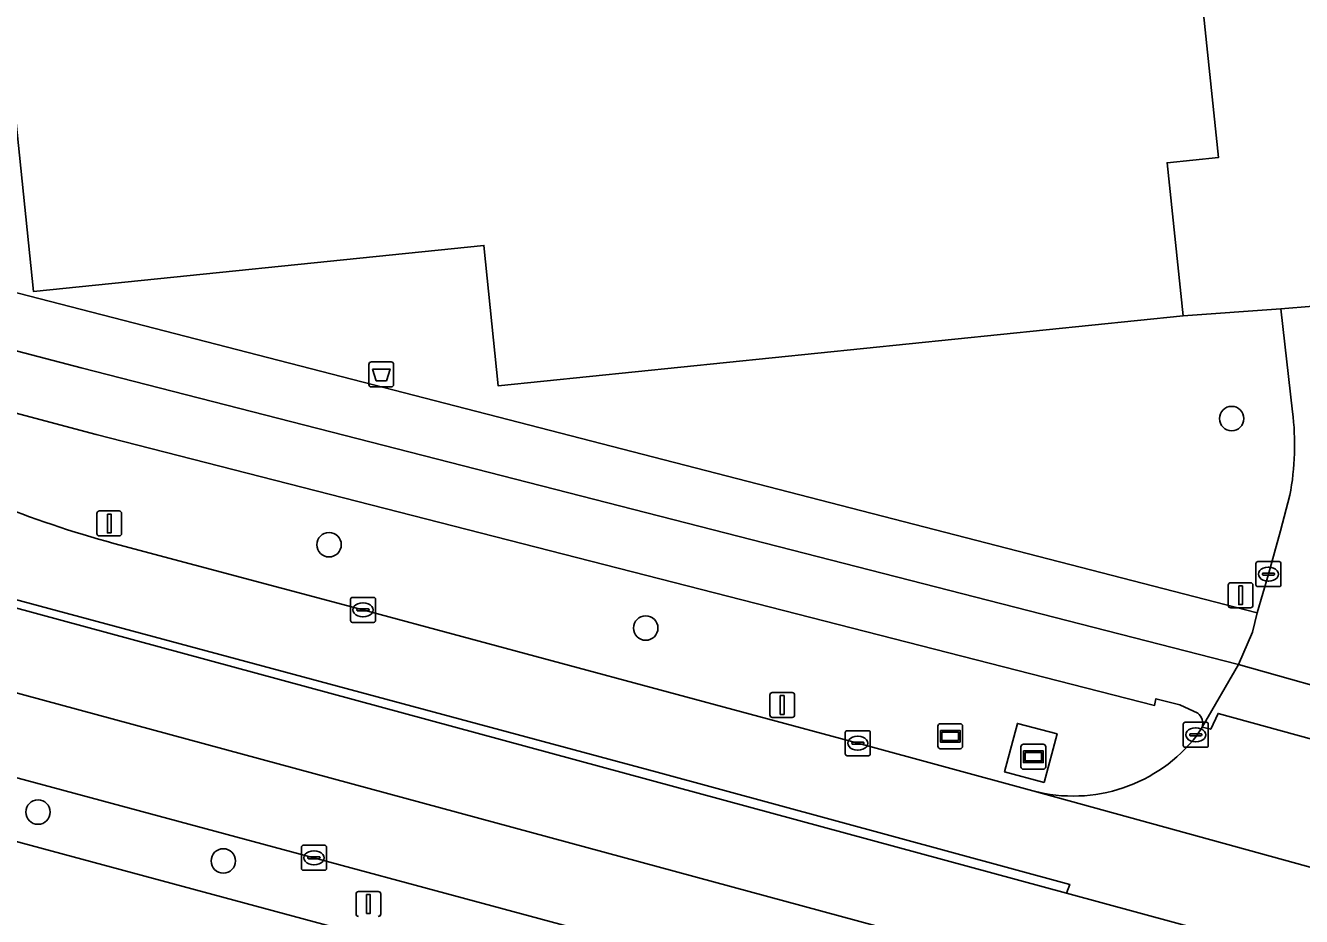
# Model space of a CAD drawing. Extents: x 160675 to 161153, y 383241 to 383714.
# Drawn here: x 160820 to 160871, y 383587.1 to 383622.7 of the extents above; entities that cross this region are included whole.
import ezdxf

# ---------------------------------------------------------------- set-up
doc = ezdxf.new("R2010")
doc.units = 0
for name, color, linetype in [('IMGEO_Afvalbak', 7, 'Continuous'), ('IMGEO_Berm_groen', 7, 'Continuous'), ('IMGEO_Berm_open', 7, 'Continuous'), ('IMGEO_Boom', 7, 'Continuous'), ('IMGEO_Erf', 7, 'Continuous'), ('IMGEO_Fietspad_gesloten', 7, 'Continuous'), ('IMGEO_Groenvoorziening', 7, 'Continuous'), ('IMGEO_Kolk', 7, 'Continuous'), ('IMGEO_Lichtmast', 7, 'Continuous'), ('IMGEO_OVBaan_gesloten', 7, 'Continuous'), ('IMGEO_Pand', 7, 'Continuous'), ('IMGEO_Reclamebord', 7, 'Continuous'), ('IMGEO_Rijbaan_lokaal_gesloten', 7, 'Continuous'), ('IMGEO_Rijbaan_lokaal_open', 7, 'Continuous'), ('IMGEO_Terreindeel_open', 7, 'Continuous'), ('IMGEO_Verkeersbordpaal', 7, 'Continuous'), ('IMGEO_Voetpad_open', 7, 'Continuous'), ('IMGEO_Wegwijzer', 7, 'Continuous')]:
    doc.layers.add(name, color=color, linetype=linetype)

msp = doc.modelspace()

# ---------------------------------------------------------------- linework, layer by layer
at = {"layer": 'IMGEO_Afvalbak'}
for p, q in [((160833.797, 383609.268), (160834.587, 383609.268)), ((160834.587, 383609.268), (160833.797, 383609.268)), ((160833.697, 383608.368), (160833.697, 383609.168)), ((160833.697, 383609.168), (160833.697, 383608.368)), ((160834.687, 383609.168), (160834.687, 383608.368)), ((160834.687, 383608.368), (160834.687, 383609.168)), ((160834.587, 383608.268), (160833.797, 383608.268)), ((160833.797, 383608.268), (160834.587, 383608.268))]:
    msp.add_line(p, q, dxfattribs=at)
msp.add_lwpolyline([(160833.84, 383608.982), (160834.544, 383608.982), (160834.395, 383608.512), (160833.989, 383608.512), (160833.84, 383608.982)], dxfattribs=at)
for centre, start, end in [((160833.797, 383609.168), 90, 180), ((160833.797, 383609.168), 90, 180), ((160834.587, 383609.168), 0, 90), ((160834.587, 383609.168), 360, 90), ((160833.797, 383608.368), 180, 270), ((160833.797, 383608.368), 180, 270), ((160834.587, 383608.368), 270, 0), ((160834.587, 383608.368), 270, 0)]:
    msp.add_arc(centre, 0.1, start, end, dxfattribs=at)
at = {"layer": 'IMGEO_Berm_groen'}
for points in [[(160822.784, 383606.358), (160810.117, 383609.736)], [(160866.86, 383595.217), (160866.143, 383595.553), (160865.189, 383595.789), (160865.134, 383595.524), (160822.784, 383606.358)], [(160823.497, 383602.007), (160833.46, 383599.346), (160853.258, 383594.012), (160860.267, 383592.107)], [(160870.684, 383578.867), (160797.835, 383598.49), (160797.171, 383596.125), (160869.874, 383576.512), (160913.282, 383564.496)], [(160866.821, 383594.321), (160867.034, 383594.649)]]:
    msp.add_lwpolyline(points, dxfattribs=at)
msp.add_lwpolyline([(160860.713, 383592.442), (160859.132, 383592.861), (160859.647, 383594.804), (160861.229, 383594.385)], close=True, dxfattribs=at)
for centre, radius, start, end in [((160834.779, 383643.66), 43.153, 247.9976, 254.8442), ((160866.533, 383594.806), 0.525, 342.5953, 51.4683), ((160861.877, 383598.149), 6.253, 255.0787, 322.2522)]:
    msp.add_arc(centre, radius, start, end, dxfattribs=at)
at = {"layer": 'IMGEO_Berm_open'}
msp.add_lwpolyline([(160771.691, 383612.444), (160783.094, 383609.33), (160861.613, 383588.006), (160861.742, 383588.359), (160845.226, 383592.848), (160809.68, 383602.419), (160784.127, 383609.308)], dxfattribs=at)
at = {"layer": 'IMGEO_Boom'}
for centre in [(160868.218, 383607), (160832.102, 383601.954), (160844.772, 383598.62), (160820.457, 383591.256), (160827.871, 383589.301)]:
    msp.add_circle(centre, 0.489, dxfattribs=at)
at = {"layer": 'IMGEO_Erf'}
msp.add_lwpolyline([(160866.054, 383633.173), (160867.696, 383617.451), (160865.631, 383617.236), (160866.271, 383611.111), (160870.187, 383611.394), (160875.353, 383611.813), (160876.361, 383611.895), (160881.571, 383612.317), (160884.121, 383612.524), (160883.882, 383614.811), (160884.254, 383615.27), (160932.445, 383620.304), (160933.08, 383620.021), (160933.46, 383616.382), (160974.675, 383620.687), (160975.232, 383620.235), (160975.885, 383613.983), (160978.737, 383614.28), (160979.633, 383613.553), (160980.78, 383613.583), (160979.179, 383629.584)], dxfattribs=at)
at = {"layer": 'IMGEO_Fietspad_gesloten'}
for points in [[(160822.187, 383609.034), (160814.48, 383611.047)], [(160810.117, 383609.736), (160822.784, 383606.358), (160865.134, 383595.524), (160865.189, 383595.789), (160866.143, 383595.553), (160866.86, 383595.217)], [(160867.034, 383594.649), (160868.492, 383597.158), (160822.187, 383609.034)], [(160879.242, 383594.185), (160874.595, 383595.448), (160873.604, 383595.727), (160868.492, 383597.158), (160867.034, 383594.649), (160867.381, 383594.573), (160867.675, 383595.203), (160879.036, 383592.082)]]:
    msp.add_lwpolyline(points, dxfattribs=at)
msp.add_arc((160866.533, 383594.806), 0.525, 342.5953, 51.4683, dxfattribs=at)
at = {"layer": 'IMGEO_Groenvoorziening'}
for points in [[(160870.653, 383607.275), (160870.187, 383611.394), (160866.271, 383611.111), (160838.875, 383608.305), (160838.299, 383613.926), (160820.27, 383612.085), (160819.369, 383620.919), (160802.453, 383619.202), (160802.104, 383622.635), (160793.391, 383621.736), (160791.682, 383621.775), (160792.429, 383621.388), (160793.688, 383620.806)], [(160815.108, 383613.195), (160869.235, 383599.224), (160869.69, 383600.77), (160870.167, 383602.502), (160870.548, 383603.93)]]:
    msp.add_lwpolyline(points, dxfattribs=at)
msp.add_arc((160859.782, 383605.942), 10.953, 349.4141, 6.99, dxfattribs=at)
at = {"layer": 'IMGEO_Kolk'}
for p, q in [((160869.189, 383600.35), (160869.189, 383601.202)), ((160869.264, 383601.276), (160870.116, 383601.276)), ((160870.19, 383601.202), (160870.19, 383600.35)), ((160869.448, 383600.77), (160869.448, 383600.782)), ((160869.886, 383600.733), (160869.488, 383600.733)), ((160869.491, 383600.819), (160869.889, 383600.819)), ((160869.677, 383601.056), (160869.702, 383601.056)), ((160869.932, 383600.782), (160869.932, 383600.77)), ((160870.116, 383600.276), (160869.264, 383600.276)), ((160869.7, 383600.496), (160869.675, 383600.496)), ((160832.96, 383598.921), (160832.96, 383599.773)), ((160833.035, 383599.847), (160833.887, 383599.847)), ((160833.448, 383599.627), (160833.473, 383599.627)), ((160833.961, 383599.773), (160833.961, 383598.921)), ((160833.219, 383599.341), (160833.219, 383599.353)), ((160833.657, 383599.304), (160833.259, 383599.304)), ((160833.262, 383599.39), (160833.66, 383599.39)), ((160833.471, 383599.067), (160833.446, 383599.067)), ((160833.703, 383599.353), (160833.703, 383599.341)), ((160833.887, 383598.847), (160833.035, 383598.847)), ((160852.833, 383594.513), (160853.685, 383594.513)), ((160866.279, 383593.922), (160866.279, 383594.774)), ((160866.354, 383594.848), (160867.206, 383594.848)), ((160866.767, 383594.628), (160866.792, 383594.628)), ((160867.28, 383594.774), (160867.28, 383593.922)), ((160852.758, 383593.587), (160852.758, 383594.439)), ((160853.017, 383594.007), (160853.017, 383594.019)), ((160853.455, 383593.97), (160853.057, 383593.97)), ((160853.06, 383594.056), (160853.458, 383594.056)), ((160853.246, 383594.293), (160853.271, 383594.293)), ((160853.501, 383594.019), (160853.501, 383594.007)), ((160853.759, 383594.439), (160853.759, 383593.587)), ((160866.538, 383594.342), (160866.538, 383594.354)), ((160866.976, 383594.305), (160866.578, 383594.305)), ((160866.581, 383594.391), (160866.979, 383594.391)), ((160866.79, 383594.068), (160866.765, 383594.068)), ((160867.022, 383594.354), (160867.022, 383594.342)), ((160853.685, 383593.513), (160852.833, 383593.513)), ((160853.269, 383593.733), (160853.244, 383593.733)), ((160867.206, 383593.848), (160866.354, 383593.848)), ((160830.999, 383589.001), (160830.999, 383589.853)), ((160831.074, 383589.927), (160831.926, 383589.927)), ((160832, 383589.853), (160832, 383589.001)), ((160831.258, 383589.421), (160831.258, 383589.433)), ((160831.696, 383589.384), (160831.298, 383589.384)), ((160831.301, 383589.47), (160831.699, 383589.47)), ((160831.487, 383589.707), (160831.512, 383589.707)), ((160831.742, 383589.433), (160831.742, 383589.421)), ((160831.926, 383588.927), (160831.074, 383588.927)), ((160831.51, 383589.147), (160831.485, 383589.147))]:
    msp.add_line(p, q, dxfattribs=at)
for points in [[(160869.189, 383600.35), (160869.189, 383601.202)], [(160869.264, 383601.276), (160870.116, 383601.276)], [(160870.19, 383601.202), (160870.19, 383600.35)], [(160870.116, 383600.276), (160869.264, 383600.276)], [(160832.96, 383598.921), (160832.96, 383599.773)], [(160833.035, 383599.847), (160833.887, 383599.847)], [(160833.961, 383599.773), (160833.961, 383598.921)], [(160833.887, 383598.847), (160833.035, 383598.847)], [(160852.833, 383594.513), (160853.685, 383594.513)], [(160866.279, 383593.922), (160866.279, 383594.774)], [(160866.354, 383594.848), (160867.206, 383594.848)], [(160867.28, 383594.774), (160867.28, 383593.922)], [(160852.758, 383593.587), (160852.758, 383594.439)], [(160853.759, 383594.439), (160853.759, 383593.587)], [(160853.685, 383593.513), (160852.833, 383593.513)], [(160867.206, 383593.848), (160866.354, 383593.848)], [(160830.999, 383589.001), (160830.999, 383589.853)], [(160831.074, 383589.927), (160831.926, 383589.927)], [(160832, 383589.853), (160832, 383589.001)], [(160831.926, 383588.927), (160831.074, 383588.927)]]:
    msp.add_lwpolyline(points, dxfattribs=at)
for centre, radius, start, end in [((160869.266, 383601.2), 0.0765, 91.552, 178.448), ((160869.266, 383601.2), 0.0765, 91.552, 178.448), ((160870.114, 383601.2), 0.0765, 1.552, 88.448), ((160870.114, 383601.2), 0.0765, 1.552, 88.448), ((160869.488, 383600.779), 0.0403, 85.8775, 175.7526), ((160869.485, 383600.769), 0.0366, 178.938, 274.7102), ((160869.889, 383600.776), 0.043, 264.8664, 352.4533), ((160869.893, 383600.781), 0.0386, 1.7309, 96.639), ((160869.266, 383600.352), 0.0765, 181.552, 268.448), ((160869.266, 383600.352), 0.0765, 181.552, 268.448), ((160870.114, 383600.352), 0.0765, 271.552, 358.448), ((160870.114, 383600.352), 0.0765, 271.552, 358.448), ((160833.037, 383599.771), 0.0765, 91.552, 178.448), ((160833.037, 383599.771), 0.0765, 91.552, 178.448), ((160833.885, 383599.771), 0.0765, 1.552, 88.448), ((160833.885, 383599.771), 0.0765, 1.552, 88.448), ((160833.259, 383599.35), 0.0403, 85.8775, 175.7526), ((160833.256, 383599.34), 0.0366, 178.938, 274.7102), ((160833.66, 383599.347), 0.043, 264.8664, 352.4533), ((160833.664, 383599.352), 0.0386, 1.7309, 96.639), ((160833.037, 383598.923), 0.0765, 181.552, 268.448), ((160833.037, 383598.923), 0.0765, 181.552, 268.448), ((160833.885, 383598.923), 0.0765, 271.552, 358.448), ((160833.885, 383598.923), 0.0765, 271.552, 358.448), ((160852.835, 383594.437), 0.0765, 91.552, 178.448), ((160852.835, 383594.437), 0.0765, 91.552, 178.448), ((160853.683, 383594.437), 0.0765, 1.552, 88.448), ((160853.683, 383594.437), 0.0765, 1.552, 88.448), ((160866.356, 383594.772), 0.0765, 91.552, 178.448), ((160866.356, 383594.772), 0.0765, 91.552, 178.448), ((160867.204, 383594.772), 0.0765, 1.552, 88.448), ((160867.204, 383594.772), 0.0765, 1.552, 88.448), ((160853.057, 383594.016), 0.0403, 85.8775, 175.7526), ((160853.054, 383594.006), 0.0366, 178.938, 274.7102), ((160853.458, 383594.013), 0.043, 264.8664, 352.4533), ((160853.462, 383594.018), 0.0386, 1.7309, 96.639), ((160866.578, 383594.351), 0.0403, 85.8775, 175.7526), ((160866.575, 383594.341), 0.0366, 178.938, 274.7102), ((160866.979, 383594.348), 0.043, 264.8664, 352.4533), ((160866.983, 383594.353), 0.0386, 1.7309, 96.639), ((160852.835, 383593.589), 0.0765, 181.552, 268.448), ((160852.835, 383593.589), 0.0765, 181.552, 268.448), ((160853.683, 383593.589), 0.0765, 271.552, 358.448), ((160853.683, 383593.589), 0.0765, 271.552, 358.448), ((160866.356, 383593.924), 0.0765, 181.552, 268.448), ((160866.356, 383593.924), 0.0765, 181.552, 268.448), ((160867.204, 383593.924), 0.0765, 271.552, 358.448), ((160867.204, 383593.924), 0.0765, 271.552, 358.448), ((160831.076, 383589.851), 0.0765, 91.552, 178.448), ((160831.076, 383589.851), 0.0765, 91.552, 178.448), ((160831.924, 383589.851), 0.0765, 1.552, 88.448), ((160831.924, 383589.851), 0.0765, 1.552, 88.448), ((160831.298, 383589.43), 0.0403, 85.8775, 175.7526), ((160831.295, 383589.42), 0.0366, 178.938, 274.7102), ((160831.699, 383589.427), 0.043, 264.8664, 352.4533), ((160831.703, 383589.432), 0.0386, 1.7309, 96.639), ((160831.076, 383589.003), 0.0765, 181.552, 268.448), ((160831.076, 383589.003), 0.0765, 181.552, 268.448), ((160831.924, 383589.003), 0.0765, 271.552, 358.448), ((160831.924, 383589.003), 0.0765, 271.552, 358.448)]:
    msp.add_arc(centre, radius, start, end, dxfattribs=at)
for centre, major_axis, ratio, start_param, end_param in [((160869.676, 383600.776), (-0.387, 0.002), 0.722429, 4.712389, 7.853982), ((160869.701, 383600.776), (-0.39, 0.002), 0.717154, 1.570796, 4.712389), ((160833.447, 383599.347), (-0.387, 0.002), 0.722429, 4.712389, 7.853982), ((160833.472, 383599.347), (-0.39, 0.002), 0.717154, 1.570796, 4.712389), ((160866.766, 383594.348), (-0.387, 0.002), 0.722429, 4.712389, 7.853982), ((160866.791, 383594.348), (-0.39, 0.002), 0.717154, 1.570796, 4.712389), ((160853.245, 383594.013), (-0.387, 0.002), 0.722429, 4.712389, 7.853982), ((160853.27, 383594.013), (-0.39, 0.002), 0.717154, 1.570796, 4.712389), ((160831.486, 383589.427), (-0.387, 0.002), 0.722429, 4.712389, 7.853982), ((160831.511, 383589.427), (-0.39, 0.002), 0.717154, 1.570796, 4.712389)]:
    msp.add_ellipse(centre, major_axis=major_axis, ratio=ratio, start_param=start_param, end_param=end_param, dxfattribs=at)
at = {"layer": 'IMGEO_Lichtmast'}
for p, q in [((160822.811, 383602.403), (160822.811, 383603.203)), ((160822.811, 383603.203), (160822.811, 383602.403)), ((160822.911, 383603.303), (160823.701, 383603.303)), ((160823.701, 383603.303), (160822.911, 383603.303)), ((160823.801, 383603.203), (160823.801, 383602.403)), ((160823.801, 383602.403), (160823.801, 383603.203)), ((160823.701, 383602.303), (160822.911, 383602.303)), ((160822.911, 383602.303), (160823.701, 383602.303)), ((160849.838, 383596.041), (160850.628, 383596.041)), ((160850.628, 383596.041), (160849.838, 383596.041)), ((160849.738, 383595.141), (160849.738, 383595.941)), ((160849.738, 383595.941), (160849.738, 383595.141)), ((160850.728, 383595.941), (160850.728, 383595.141)), ((160850.728, 383595.141), (160850.728, 383595.941)), ((160850.628, 383595.041), (160849.838, 383595.041)), ((160849.838, 383595.041), (160850.628, 383595.041)), ((160833.183, 383587.179), (160833.183, 383587.979)), ((160833.183, 383587.979), (160833.183, 383587.179)), ((160833.283, 383588.079), (160834.073, 383588.079)), ((160834.073, 383588.079), (160833.283, 383588.079)), ((160834.173, 383587.979), (160834.173, 383587.179)), ((160834.173, 383587.179), (160834.173, 383587.979))]:
    msp.add_line(p, q, dxfattribs=at)
for points in [[(160823.231, 383603.178), (160823.381, 383603.178), (160823.381, 383602.428), (160823.231, 383602.428), (160823.231, 383603.178)], [(160850.158, 383595.916), (160850.308, 383595.916), (160850.308, 383595.166), (160850.158, 383595.166), (160850.158, 383595.916)], [(160833.603, 383587.954), (160833.753, 383587.954), (160833.753, 383587.204), (160833.603, 383587.204), (160833.603, 383587.954)]]:
    msp.add_lwpolyline(points, dxfattribs=at)
for centre, start, end in [((160822.911, 383603.203), 90, 180), ((160822.911, 383603.203), 90, 180), ((160823.701, 383603.203), 0, 90), ((160823.701, 383603.203), 360, 90), ((160822.911, 383602.403), 180, 270), ((160822.911, 383602.403), 180, 270), ((160823.701, 383602.403), 270, 0), ((160823.701, 383602.403), 270, 0), ((160849.838, 383595.941), 90, 180), ((160849.838, 383595.941), 90, 180), ((160850.628, 383595.941), 0, 90), ((160850.628, 383595.941), 360, 90), ((160849.838, 383595.141), 180, 270), ((160849.838, 383595.141), 180, 270), ((160850.628, 383595.141), 270, 0), ((160850.628, 383595.141), 270, 0), ((160833.283, 383587.979), 90, 180), ((160833.283, 383587.979), 90, 180), ((160834.073, 383587.979), 0, 90), ((160834.073, 383587.979), 360, 90), ((160833.283, 383587.179), 180, 270), ((160833.283, 383587.179), 180, 270), ((160834.073, 383587.179), 270, 0), ((160834.073, 383587.179), 270, 0)]:
    msp.add_arc(centre, 0.1, start, end, dxfattribs=at)
at = {"layer": 'IMGEO_OVBaan_gesloten'}
for points in [[(160760.567, 383616.024), (160759.368, 383616.453), (160756.884, 383613.99), (160761.763, 383612.059), (160766.781, 383610.37), (160770.415, 383609.332), (160774.938, 383608.123), (160890.249, 383576.873), (160942.076, 383562.592), (160950.815, 383560.255), (160956.785, 383559.216), (160962.841, 383558.697), (160968.725, 383558.524), (160975.387, 383558.61), (160977.148, 383558.794), (160977.505, 383562.304), (160973.835, 383561.901)], [(160973.434, 383555.262), (160976.812, 383555.49), (160977.148, 383558.794), (160975.387, 383558.61), (160968.725, 383558.524), (160962.841, 383558.697), (160956.785, 383559.216), (160950.815, 383560.255), (160942.076, 383562.592), (160890.249, 383576.873), (160774.938, 383608.123), (160770.415, 383609.332), (160766.781, 383610.37), (160761.763, 383612.059), (160756.884, 383613.99)], [(160949.177, 383564.05), (160942.127, 383565.955), (160880.388, 383583.018), (160880.346, 383582.924), (160861.613, 383588.006), (160783.094, 383609.33)], [(160765.95, 383607.15), (160797.835, 383598.49), (160870.684, 383578.867), (160946.568, 383557.927)]]:
    msp.add_lwpolyline(points, dxfattribs=at)
at = {"layer": 'IMGEO_Pand'}
msp.add_lwpolyline([(160819.369, 383620.919), (160820.27, 383612.085), (160838.299, 383613.926), (160838.875, 383608.305), (160866.271, 383611.111), (160865.631, 383617.236), (160867.696, 383617.451), (160866.054, 383633.173), (160859.14, 383632.451), (160859.515, 383628.858), (160830.446, 383625.822), (160830.158, 383628.584), (160819.229, 383627.443)], dxfattribs=at)
at = {"layer": 'IMGEO_Reclamebord'}
for p, q in [((160859.887, 383593.971), (160860.677, 383593.971)), ((160860.677, 383593.971), (160859.887, 383593.971)), ((160859.787, 383593.071), (160859.787, 383593.871)), ((160859.787, 383593.871), (160859.787, 383593.071)), ((160860.777, 383593.871), (160860.777, 383593.071)), ((160860.777, 383593.071), (160860.777, 383593.871)), ((160860.677, 383592.971), (160859.887, 383592.971)), ((160859.887, 383592.971), (160860.677, 383592.971))]:
    msp.add_line(p, q, dxfattribs=at)
for points in [[(160859.888, 383593.703), (160860.676, 383593.703), (160860.676, 383593.239), (160859.888, 383593.239), (160859.888, 383593.703)], [(160859.953, 383593.638), (160859.953, 383593.304), (160860.611, 383593.304), (160860.611, 383593.638), (160859.953, 383593.638)]]:
    msp.add_lwpolyline(points, dxfattribs=at)
for centre, start, end in [((160859.887, 383593.871), 90, 180), ((160859.887, 383593.871), 90, 180), ((160860.677, 383593.871), 0, 90), ((160860.677, 383593.871), 360, 90), ((160859.887, 383593.071), 180, 270), ((160859.887, 383593.071), 180, 270), ((160860.677, 383593.071), 270, 0), ((160860.677, 383593.071), 270, 0)]:
    msp.add_arc(centre, 0.1, start, end, dxfattribs=at)
at = {"layer": 'IMGEO_Rijbaan_lokaal_gesloten'}
for points in [[(160784.127, 383609.308), (160809.68, 383602.419), (160845.226, 383592.848), (160861.742, 383588.359), (160861.613, 383588.006), (160880.346, 383582.924), (160880.388, 383583.018), (160880.432, 383583.23), (160883.368, 383582.463), (160942.181, 383566.161)], [(160869.874, 383576.512), (160797.171, 383596.125), (160768.531, 383603.87)], [(160941.567, 383569.725), (160916.793, 383576.556), (160915.614, 383576.913), (160900.672, 383581.034), (160900.478, 383581.054), (160885.78, 383585.094), (160883.615, 383585.679), (160860.267, 383592.107), (160853.258, 383594.012), (160833.46, 383599.346), (160823.497, 383602.007)], [(160879.036, 383592.082), (160867.675, 383595.203), (160867.381, 383594.573), (160867.034, 383594.649), (160866.821, 383594.321)], [(160860.267, 383592.107), (160883.615, 383585.679)]]:
    msp.add_lwpolyline(points, dxfattribs=at)
for centre, radius, start, end in [((160834.779, 383643.66), 43.153, 247.9976, 254.8442), ((160861.877, 383598.149), 6.253, 255.0787, 322.2522)]:
    msp.add_arc(centre, radius, start, end, dxfattribs=at)
at = {"layer": 'IMGEO_Rijbaan_lokaal_open'}
for points in [[(160875.873, 383605.775), (160875.353, 383611.813), (160870.187, 383611.394), (160870.653, 383607.275)], [(160870.548, 383603.93), (160870.167, 383602.502), (160869.69, 383600.77), (160869.235, 383599.224), (160869.045, 383598.457), (160868.492, 383597.158), (160873.604, 383595.727), (160874.091, 383597.655), (160874.143, 383597.877), (160875.659, 383603.45)]]:
    msp.add_lwpolyline(points, dxfattribs=at)
msp.add_arc((160859.782, 383605.942), 10.953, 349.4141, 6.99, dxfattribs=at)
at = {"layer": 'IMGEO_Terreindeel_open'}
msp.add_lwpolyline([(160860.713, 383592.442), (160861.229, 383594.385), (160859.647, 383594.804), (160859.132, 383592.861)], close=True, dxfattribs=at)
at = {"layer": 'IMGEO_Verkeersbordpaal'}
for p, q in [((160868.08, 383599.53), (160868.08, 383600.33)), ((160868.08, 383600.33), (160868.08, 383599.53)), ((160868.18, 383600.43), (160868.97, 383600.43)), ((160868.97, 383600.43), (160868.18, 383600.43)), ((160869.07, 383600.33), (160869.07, 383599.53)), ((160869.07, 383599.53), (160869.07, 383600.33)), ((160868.97, 383599.43), (160868.18, 383599.43)), ((160868.18, 383599.43), (160868.97, 383599.43))]:
    msp.add_line(p, q, dxfattribs=at)
msp.add_lwpolyline([(160868.5, 383600.305), (160868.65, 383600.305), (160868.65, 383599.555), (160868.5, 383599.555), (160868.5, 383600.305)], dxfattribs=at)
for centre, start, end in [((160868.18, 383600.33), 90, 180), ((160868.18, 383600.33), 90, 180), ((160868.97, 383600.33), 0, 90), ((160868.97, 383600.33), 360, 90), ((160868.18, 383599.53), 180, 270), ((160868.18, 383599.53), 180, 270), ((160868.97, 383599.53), 270, 0), ((160868.97, 383599.53), 270, 0)]:
    msp.add_arc(centre, 0.1, start, end, dxfattribs=at)
at = {"layer": 'IMGEO_Voetpad_open'}
msp.add_lwpolyline([(160814.48, 383611.047), (160822.187, 383609.034), (160868.492, 383597.158), (160869.045, 383598.457), (160869.235, 383599.224), (160815.108, 383613.195)], dxfattribs=at)
at = {"layer": 'IMGEO_Wegwijzer'}
for p, q in [((160856.46, 383593.892), (160856.46, 383594.692)), ((160856.46, 383594.692), (160856.46, 383593.892)), ((160856.56, 383594.792), (160857.35, 383594.792)), ((160857.35, 383594.792), (160856.56, 383594.792)), ((160857.45, 383594.692), (160857.45, 383593.892)), ((160857.45, 383593.892), (160857.45, 383594.692)), ((160857.35, 383593.792), (160856.56, 383593.792)), ((160856.56, 383593.792), (160857.35, 383593.792))]:
    msp.add_line(p, q, dxfattribs=at)
for points in [[(160856.561, 383594.524), (160857.349, 383594.524), (160857.349, 383594.06), (160856.561, 383594.06), (160856.561, 383594.524)], [(160856.626, 383594.459), (160856.626, 383594.125), (160857.284, 383594.125), (160857.284, 383594.459), (160856.626, 383594.459)]]:
    msp.add_lwpolyline(points, dxfattribs=at)
for centre, start, end in [((160856.56, 383594.692), 90, 180), ((160856.56, 383594.692), 90, 180), ((160857.35, 383594.692), 0, 90), ((160857.35, 383594.692), 360, 90), ((160856.56, 383593.892), 180, 270), ((160856.56, 383593.892), 180, 270), ((160857.35, 383593.892), 270, 0), ((160857.35, 383593.892), 270, 0)]:
    msp.add_arc(centre, 0.1, start, end, dxfattribs=at)

doc.saveas('drawing.dxf')
